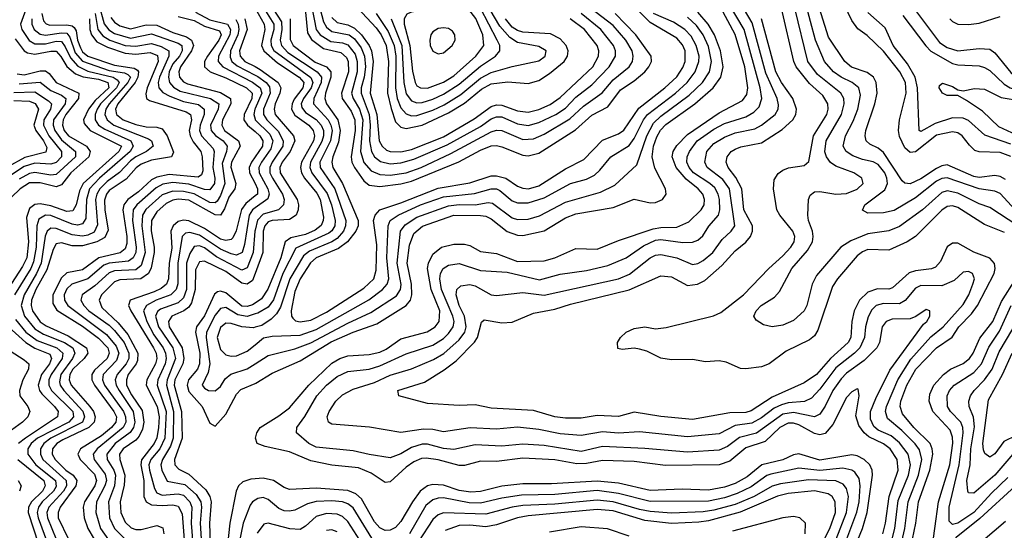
# Model space of a CAD drawing. Header units: inches. Extents: x 501365 to 657855, y 482276 to 547543.
# Tile 739 of 957: x 599113 to 602825, y 535223 to 537147. Entities that reach past the tile are written whole.
import ezdxf

# ---------------------------------------------------------------- set-up
doc = ezdxf.new("R2010")
doc.units = ezdxf.units.IN
doc.header["$MEASUREMENT"] = 0
doc.layers.add('A5593', color=7, linetype='Continuous')
doc.layers.add('A6503', color=7, linetype='Continuous')

msp = doc.modelspace()

# ---------------------------------------------------------------- linework, layer by layer
at = {"layer": 'A5593', "color": 5}
for points, elevation in [([(599409.1, 537209.1), (599431.3, 537131.3), (599448.8, 537108.8), (599470, 537095.2), (599530, 537077.4), (599610, 537093.5), (599710, 537059.2), (599723.8, 537050), (599725.7, 537030), (599715.4, 537010), (599690, 536980.6), (599676.1, 536950), (599673.3, 536930), (599677.5, 536910), (599692.6, 536892.6), (599717.8, 536877.8), (599831.9, 536850), (599862.8, 536830), (599861.1, 536810), (599832.3, 536750), (599834.8, 536730), (599851, 536711), (599879.7, 536690), (599894.8, 536670), (599892.5, 536650), (599875.4, 536604.6), (599885.8, 536530), (599870, 536484.1), (599856.9, 536463.1), (599850, 536456.3), (599830, 536458.2), (599770.9, 536490.9), (599730, 536499.9), (599690, 536501), (599650, 536487.2), (599588.4, 536431.6), (599575.3, 536410), (599572.7, 536370), (599585.2, 536270), (599570, 536220.8), (599550, 536204.8), (599470, 536200.4), (599450, 536193.6), (599396.2, 536143.8), (599347.7, 536110), (599343.3, 536090), (599354.4, 536070), (599373.6, 536050), (599450, 535995.6), (599470, 535976.3), (599506.6, 535930), (599524.6, 535890), (599523.8, 535870), (599513.9, 535850), (599479.5, 535810), (599472.6, 535790), (599476.5, 535770), (599487.2, 535750), (599539.8, 535670), (599547, 535630), (599542.1, 535610), (599529.1, 535590.9), (599473, 535550), (599441.7, 535510), (599442.3, 535490), (599467.4, 535450), (599474.1, 535430), (599470, 535390), (599447.3, 535330), (599451.7, 535270), (599469.9, 535229.9), (599510, 535189.8)], 3460), ([(599140.3, 537199.7), (599115.6, 537130), (599120.6, 537110), (599148.8, 537068.8), (599170, 537056.2), (599210, 537056.6), (599250, 537066.6), (599270, 537064.3), (599284.6, 537044.6), (599303.7, 537003.7), (599331.8, 536971.8), (599370, 536953.7), (599465.6, 536930), (599480.5, 536920.5), (599487.2, 536910), (599477.8, 536890), (599417.1, 536830), (599404.1, 536810), (599396.6, 536790), (599396.6, 536770), (599410.3, 536750), (599434.1, 536734.1), (599531.9, 536690), (599540, 536670), (599528.9, 536650), (599413.2, 536550), (599376.3, 536510), (599363.9, 536470), (599362.3, 536397.7), (599350, 536378.3), (599330, 536373.3), (599310, 536376.5), (599230, 536408.7), (599210, 536409.9), (599185.1, 536394.9), (599176.6, 536370), (599175.2, 536290), (599165, 536235), (599154.3, 536210), (599093, 536110)], 3340), ([(599196.5, 537170), (599202.8, 537142.8), (599212.1, 537132.1), (599226.7, 537126.7), (599290, 537127.2), (599310, 537123.9), (599318, 537118), (599325.3, 537105.3), (599331, 537070), (599341.3, 537041.3), (599350, 537026), (599370, 537009.3), (599470, 536975.8), (599544.1, 536964.1), (599556.7, 536956.7), (599560.8, 536950), (599558.4, 536930), (599547.4, 536910), (599482.7, 536830), (599474.3, 536810), (599477.7, 536790), (599502.7, 536770), (599550, 536751.8), (599590, 536743.3), (599630, 536742.6), (599650, 536735.9), (599669.1, 536710), (599692.6, 536647.4), (599685.5, 536630), (599610, 536618.3), (599570, 536602.4), (599551.6, 536588.4), (599513.7, 536546.4), (599450, 536502.9), (599440.4, 536490), (599432.8, 536467.2), (599433.6, 536430), (599446.4, 536353.6), (599433.9, 536326.1), (599403.1, 536310), (599350, 536295.1), (599310, 536295.1), (599270, 536306.4), (599250, 536302), (599238.7, 536281.3), (599215, 536205), (599173.8, 536130), (599157.6, 536090), (599155.8, 536070), (599160.3, 536050), (599190, 536008.9), (599213, 535993), (599295.8, 535955.8), (599364.1, 535910), (599369.5, 535890), (599355.5, 535870), (599313.2, 535830), (599302, 535810), (599299, 535790), (599307.2, 535770), (599376.6, 535690), (599390.4, 535670), (599397.3, 535650), (599392.8, 535630), (599372.7, 535610), (599275.7, 535564.3), (599252.2, 535550), (599236, 535530), (599235.2, 535510), (599246.4, 535490), (599286.5, 535450), (599313.9, 535430), (599327.6, 535410), (599324.7, 535390), (599265.6, 535310), (599257.5, 535290), (599258.2, 535270), (599296.2, 535190)], 3380), ([(599396.7, 537170), (599407.5, 537110), (599425.9, 537085.9), (599452.9, 537070), (599510, 537049.3), (599550, 537047.3), (599610, 537057.5), (599645.8, 537045.8), (599675.4, 537030), (599674.9, 537010), (599639.1, 536930), (599634.9, 536910), (599637.7, 536890), (599652.6, 536872.6), (599678.3, 536858.3), (599730, 536838.3), (599786.9, 536826.9), (599807.8, 536810), (599808.3, 536790), (599792.6, 536750), (599790.3, 536730), (599798, 536710), (599842.3, 536662.3), (599846.2, 536650), (599840.7, 536590), (599847.8, 536550), (599846.6, 536530), (599830, 536505.9), (599810, 536507.3), (599750, 536526.9), (599690, 536533.1), (599652.8, 536527.2), (599626.8, 536513.2), (599553.9, 536450), (599539.8, 536430), (599538.1, 536390), (599552.1, 536290), (599550.6, 536270), (599541, 536250), (599522.4, 536237.6), (599450, 536230), (599430, 536222.4), (599370.1, 536170), (599308.9, 536150), (599290, 536132.8), (599280.6, 536110), (599281.4, 536090), (599293.9, 536070), (599440.2, 535960.2), (599476.4, 535916.4), (599486.4, 535890), (599477.2, 535862.8), (599427.3, 535810), (599424.6, 535790), (599432.1, 535770), (599503.7, 535670), (599512, 535650), (599512.8, 535630), (599503, 535610), (599404.8, 535530), (599389.8, 535510), (599393.9, 535490), (599435, 535435), (599439.3, 535410), (599433.9, 535390), (599402, 535330), (599399.9, 535290), (599417.7, 535230), (599447.5, 535187.5)], 3440), ([(599775, 537175.1), (599830, 537146.8), (599895.5, 537130), (599907.8, 537110), (599904.9, 537090), (599862.1, 537010), (599861, 536990), (599878.9, 536970), (599990, 536912), (600000, 536904.5)], 3540), ([(599158.6, 537150), (599158.3, 537130), (599166.9, 537110), (599190, 537093), (599209.4, 537089.4), (599270, 537097.9), (599290, 537096.1), (599301, 537081), (599322.2, 537022.2), (599350, 536990.8), (599450, 536955.6), (599507.4, 536947.4), (599520.7, 536940.7), (599530.5, 536930), (599520.9, 536910), (599449.4, 536830), (599437.3, 536810), (599433.4, 536790), (599442.1, 536770), (599467.9, 536750), (599598, 536698), (599610.1, 536690), (599615.2, 536670), (599591.2, 536650), (599550, 536630.3), (599530, 536615.4), (599489, 536571), (599442.6, 536537.4), (599415.3, 536510), (599403, 536490), (599397.8, 536470), (599406, 536374), (599393, 536347), (599370, 536335.3), (599350, 536331.3), (599310, 536336.4), (599250, 536360.8), (599230, 536361.6), (599216.6, 536350), (599209, 536331), (599193.8, 536230), (599175.9, 536190), (599129.5, 536110), (599118.7, 536070), (599130.2, 536030), (599170, 535982.2), (599202, 535962), (599281.9, 535930), (599312.3, 535910), (599320.4, 535890), (599311.9, 535870), (599267.1, 535810), (599262.5, 535782.6), (599265, 535770), (599278.9, 535750), (599351.2, 535671.2), (599357, 535650), (599349.1, 535630), (599230, 535570), (599203.2, 535550), (599190.7, 535530), (599190.7, 535510), (599200.3, 535490), (599287.5, 535410), (599289.1, 535390), (599277.7, 535370), (599222.1, 535310), (599215.5, 535290), (599217.2, 535270), (599250, 535189)], 3360), ([(599375.9, 537150), (599377.4, 537110), (599383.5, 537090), (599403.4, 537063.4), (599443.5, 537043.5), (599510, 537020.4), (599550, 537017.1), (599603.9, 537023.9), (599632, 537012), (599634.5, 536990), (599593.4, 536890), (599588.2, 536868.2), (599590.7, 536850.7), (599602.5, 536842.5), (599739.7, 536799.7), (599756.7, 536790), (599759.8, 536770), (599752.1, 536730), (599754.8, 536710), (599766.8, 536686.8), (599795.2, 536650), (599800.6, 536630), (599803, 536577), (599797.9, 536562.1), (599785.9, 536554.1), (599676.3, 536563.7), (599630, 536553.9), (599610, 536543.2), (599561.1, 536498.9), (599520.2, 536470), (599504.7, 536450), (599500.9, 536430), (599516.3, 536330), (599516, 536304), (599510, 536283.3), (599492, 536268), (599410.8, 536249.2), (599350, 536204), (599290, 536192.6), (599270, 536173.8), (599237.2, 536110), (599237.1, 536077.1), (599252.2, 536052.2), (599350, 535991.6), (599410, 535946.9), (599444.7, 535910), (599450, 535890), (599442, 535870), (599394, 535826), (599384, 535810), (599384.2, 535790), (599394.1, 535770), (599467.5, 535670), (599477, 535650), (599474.5, 535630), (599458.7, 535610), (599421.5, 535578.5), (599341.4, 535530), (599332.2, 535510), (599340, 535490), (599394.6, 535434.6), (599401.7, 535410), (599395.7, 535390), (599357.5, 535330), (599351.7, 535310), (599355.9, 535270), (599369.6, 535230), (599393, 535190)], 3420), ([(599455.8, 537155.8), (599470, 537137.2), (599490, 537123.6), (599530, 537112.8), (599590, 537127.3), (599630, 537127), (599690, 537098.6), (599741.9, 537081.9), (599760.7, 537070), (599768, 537050), (599760.8, 537030), (599718.7, 536970), (599712.5, 536950), (599715.4, 536930), (599730, 536913.2), (599745.1, 536905.1), (599870, 536872.1), (599907.1, 536850), (599909, 536830), (599877.7, 536770), (599874.8, 536750), (599885.2, 536730), (599938.2, 536690), (599944.2, 536670), (599911.5, 536610), (599908.5, 536591.5), (599927.4, 536530), (599923.8, 536510), (599901.4, 536478.6), (599885.1, 536434.8), (599870, 536410.9), (599850, 536411.2), (599750, 536466.7), (599709.6, 536470.4), (599690, 536466.9), (599665.1, 536454.9), (599630, 536422.6), (599609.8, 536390), (599608, 536352), (599619.9, 536290), (599619.5, 536270), (599607.7, 536212.3), (599597.9, 536190), (599569.5, 536170.5), (599490, 536167.2), (599470, 536159.8), (599420.6, 536110), (599411.7, 536090), (599422.6, 536062.6), (599484.2, 536004.2), (599520.1, 535960.1), (599558.3, 535890), (599557, 535863), (599551.9, 535850), (599521.9, 535810), (599514.7, 535790), (599515.5, 535770), (599533.6, 535733.6), (599574.2, 535674.2), (599580.4, 535630), (599575.8, 535604.2), (599562.8, 535577.2), (599550, 535562.9), (599502.9, 535530), (599488.8, 535510), (599489.8, 535490), (599509.3, 535430), (599506.6, 535393.4), (599491.1, 535330), (599493.3, 535290), (599510, 535253.5), (599532.6, 535232.6), (599550, 535225.3), (599570, 535225.8), (599630, 535241.5), (599651.9, 535231.9), (599656.5, 535210)], 3480), ([(599710, 537158.8), (599770, 537143.7), (599810, 537122.7), (599865.4, 537105.4), (599872.2, 537090), (599863.8, 537070), (599820.5, 537010), (599810, 536990), (599809.2, 536970), (599831, 536951), (599890, 536928.5), (599967.9, 536890), (599989.1, 536870), (599988.2, 536850), (599958.5, 536790), (599958.3, 536770), (599971.3, 536750), (600000, 536725.7)], 3520), ([(599927.5, 537147.5), (599936.5, 537130), (599939.2, 537110), (599934.6, 537090), (599907, 537030), (599905.7, 537005.7), (599912.8, 536990), (599932.6, 536972.6), (600000, 536937.7)], 3560), ([(599961, 537150), (599970.5, 537110), (599941.9, 537030), (599944, 537010), (599961.6, 536990), (600000, 536970.1)], 3580), ([(599095.4, 537075.4), (599129.6, 537029.6), (599142.1, 537022.2), (599170, 537017.7), (599230, 537029.1), (599250, 537028.5), (599268.1, 537008.1), (599290.7, 536970.7), (599322.6, 536942.6), (599351.4, 536931.4), (599410, 536922.5), (599444.7, 536910), (599448.5, 536890), (599396.9, 536843.1), (599371.7, 536810), (599353.4, 536770), (599355.8, 536755.8), (599378.5, 536730), (599496.3, 536670), (599486.8, 536650), (599351.8, 536530), (599338, 536502), (599325.8, 536450), (599312.7, 536427.3), (599290, 536424.7), (599230, 536446), (599190, 536453.2), (599170, 536450.4), (599150, 536436), (599138.4, 536401.6), (599146.3, 536310), (599139, 536250), (599123.5, 536216.5), (599053.5, 536110)], 3320), ([(599103.5, 536943.5), (599130, 536939.1), (599190, 536954), (599210, 536954.7), (599223.9, 536943.9), (599250.1, 536910), (599335.1, 536870), (599333.9, 536850), (599287.1, 536790), (599276, 536770), (599273.6, 536750), (599280.1, 536730), (599296, 536710), (599364.3, 536670), (599378.9, 536650), (599373.1, 536630), (599305.9, 536570), (599270, 536525.1), (599250, 536517.5), (599190, 536532.7), (599150, 536532), (599114.4, 536510), (599081.7, 536478.3)], 3280), ([(599110, 536905.2), (599190, 536912.1), (599230, 536880.7), (599270, 536862.9), (599286.2, 536850), (599283.7, 536830), (599240.6, 536770), (599238.5, 536750), (599244.5, 536730), (599270, 536693.9), (599323, 536650), (599323.1, 536630), (599250, 536564.2), (599230, 536560.7), (599170, 536571.7), (599150, 536568), (599110, 536546.3)], 3260), ([(599090, 536873.2), (599170, 536874.9), (599221.7, 536841.7), (599232.7, 536830), (599228.1, 536810), (599204.1, 536770), (599202.5, 536750), (599222.4, 536710), (599269.8, 536650), (599270.3, 536630), (599250, 536609.3), (599230, 536602.5), (599170, 536606.4), (599130, 536593.5), (599055.3, 536544.7)], 3240), ([(599090, 536842), (599150, 536840.6), (599171.5, 536831.5), (599183.2, 536810), (599165.6, 536750), (599172.8, 536730), (599202.7, 536690), (599214.6, 536665.4), (599211.7, 536648.3), (599132.3, 536627.7), (599067.7, 536592.3)], 3220), ([(600000, 536811.8), (599999.2, 536810), (599994.9, 536790), (600000, 536772.4)], 3540), ([(600000, 536630.2), (599986.1, 536610), (599978.3, 536590), (599979.5, 536570), (600000, 536529.5)], 3520), ([(600000, 536482.8), (599965.8, 536454.2), (599948.8, 536431.2), (599929.2, 536350.9), (599915.6, 536324.4), (599910, 536318.9), (599890, 536314.5), (599870, 536320.5), (599810, 536360.2), (599750, 536389.2), (599730, 536392.1), (599710, 536386.6), (599691.1, 536370), (599682.5, 536350), (599685.8, 536285.8), (599675.9, 536230), (599673.4, 536170), (599666.2, 536150), (599646.5, 536133.5), (599619.2, 536120.9), (599529.5, 536090.5), (599523.3, 536070), (599531.5, 536050), (599616.8, 535910), (599626.6, 535890), (599629.3, 535870), (599624.1, 535850), (599591.4, 535790), (599589.8, 535770), (599631.1, 535690), (599638.1, 535650), (599635.7, 535610), (599629.1, 535570.9), (599620, 535550), (599571.7, 535488.3), (599568.8, 535470), (599580.4, 535410), (599580.7, 535350), (599590, 535330), (599610, 535319.1), (599650, 535316), (599690, 535319.1), (599710, 535314.2), (599724.8, 535284.8), (599733.4, 535170)], 3520), ([(600000, 536437.8), (599990, 536430.9), (599977.6, 536410), (599960.5, 536299.5), (599950.8, 536269.2), (599930, 536259.7), (599910, 536264.4), (599870, 536281.8), (599790, 536335.3), (599754.5, 536345.5), (599737.7, 536342.3), (599725.7, 536330), (599708.5, 536230), (599708.8, 536151.2), (599702.8, 536130), (599682.8, 536110), (599627.3, 536090), (599591.1, 536070), (599579.9, 536050), (599591.4, 536010), (599618.9, 535958.9), (599653.2, 535910), (599662.7, 535890), (599665.1, 535870), (599660.5, 535850), (599633, 535790), (599631.3, 535770), (599664.9, 535670), (599659.9, 535570), (599640.7, 535530), (599607, 535490), (599599.4, 535470), (599601.4, 535450), (599620.5, 535380.5), (599630, 535363.7), (599650, 535355.3), (599710, 535360.9), (599730, 535355.2), (599754.6, 535330), (599761.1, 535310), (599759.6, 535250), (599765.6, 535170)], 3540), ([(600000, 536354.3), (599999, 536350), (599993.3, 536270), (599970, 536212.5), (599950, 536203.4), (599854, 536254), (599810, 536287.4), (599790, 536295.3), (599770, 536292.2), (599753.6, 536266.4), (599742.1, 536230), (599741, 536130), (599730, 536098.3), (599710, 536079.8), (599643.5, 536056.5), (599632.4, 536047.6), (599624.9, 536030), (599635.5, 535990), (599690.6, 535910), (599699.5, 535870), (599668.1, 535790), (599666.3, 535770), (599693, 535670), (599691.4, 535570), (599680.7, 535539.3), (599650.5, 535490), (599644.7, 535470), (599647.9, 535450), (599668.1, 535408.1), (599735.6, 535395.6), (599778.2, 535358.2), (599795.9, 535330), (599798.4, 535310), (599793.3, 535250), (599798.1, 535170)], 3560), ([(600000, 536191), (599990, 536164.4), (599970, 536150.9), (599950, 536153.9), (599890, 536197.7), (599810, 536236.8), (599790, 536234.7), (599775.7, 536204.3), (599773.6, 536130), (599760.4, 536079.6), (599750, 536064.1), (599731, 536050), (599686.4, 536030), (599673.2, 536010), (599676.4, 535990), (599725.6, 535910), (599731.8, 535870), (599727.5, 535850), (599697.5, 535790), (599695.2, 535770), (599722.5, 535670), (599725.7, 535570), (599695.8, 535490), (599697.1, 535470), (599712.9, 535452.9), (599750, 535434.6), (599814.8, 535374.8), (599830, 535350.1), (599834.2, 535330), (599827.9, 535250), (599830.5, 535170)], 3580), ([(600000, 536078.7), (599990, 536072), (599970, 536065.8), (599950, 536067.9), (599890, 536117.2), (599870, 536124.2), (599858.9, 536121.1), (599847, 536113), (599810, 536031.3), (599779.4, 535990), (599775.5, 535970), (599792, 535890), (599790.8, 535850), (599783.4, 535830), (599749.5, 535790), (599744.4, 535770), (599750, 535746.5), (599800.2, 535690), (599830, 535626), (599850, 535615.5), (599890, 535660.1), (599930, 535735.6), (599947, 535753), (600000, 535776.5)], 3620), ([(600000, 536038), (599970, 536028.4), (599935.2, 536035.2), (599890, 536062.9), (599870, 536059.2), (599850, 536033.5), (599817.1, 535970), (599816, 535950), (599829.2, 535850), (599823.2, 535816.9), (599800.4, 535770), (599810, 535758.3), (599824.9, 535750), (599850, 535747.9), (599870, 535764.2), (599886.9, 535793.1), (599909, 535811), (599970, 535831), (600000, 535850.1)], 3640), ([(599070.5, 535990), (599135.1, 535930), (599170, 535909.7), (599226, 535886), (599232.8, 535870), (599225, 535850), (599195.3, 535810), (599182.4, 535770), (599186.9, 535750), (599196.6, 535736.6), (599243.8, 535690), (599257.9, 535670), (599254.6, 535650), (599134.3, 535570), (599108.3, 535550)], 3320), ([(599096.9, 536016.9), (599135.6, 535970), (599178.6, 535938.6), (599252.9, 535910), (599274.7, 535890), (599272.2, 535870), (599231.1, 535810), (599222.9, 535790), (599222.6, 535770), (599232.4, 535750), (599313.2, 535670), (599316, 535650), (599297.7, 535630), (599180.3, 535570), (599156.2, 535550), (599142.9, 535530), (599143.4, 535510), (599173.1, 535470), (599247.1, 535410), (599250, 535387.4), (599239.4, 535370), (599197, 535330), (599183.4, 535310), (599178.7, 535290), (599181.9, 535270), (599218.4, 535170)], 3340), ([(600000, 535987.9), (599993.7, 535986.3), (599950.7, 535989.3), (599910, 536001.6), (599890, 536003), (599870, 535987.4), (599857.3, 535950), (599870, 535904), (599890, 535884.4), (599910, 535879.2), (599930, 535880.4), (599970, 535897.9), (600000, 535922.4)], 3660), ([(599041.2, 535921.2), (599130, 535864.9), (599146.6, 535850), (599145.8, 535830), (599124, 535790), (599111.6, 535750), (599113.6, 535730), (599143.5, 535690), (599150.8, 535670), (599143, 535650), (599122.9, 535630), (599011.2, 535550)], 3280), ([(599105.1, 535490), (599204, 535410), (599208.5, 535390), (599198.9, 535370), (599157.7, 535330), (599146.3, 535310), (599144.2, 535290), (599183.3, 535170)], 3320), ([(599106.2, 535410), (599118.5, 535390), (599111.3, 535370)], 3280), ([(600000, 535417), (599984.4, 535415.6), (599953.9, 535406.1), (599937.7, 535390), (599929.2, 535370.8), (599905.1, 535250), (599889.7, 535110), (599909.7, 535010), (599913, 534970), (599882.1, 534890), (599884.5, 534870), (599897, 534850), (599963.7, 534790), (599973.1, 534770), (599973.6, 534750), (599944.9, 534670), (599944.9, 534650), (599953.5, 534630), (600000, 534577.5)], 3620), ([(600000, 535336.6), (599990.1, 535329.9), (599982, 535318.1), (599954.7, 535250), (599926, 535110), (599944.9, 534970), (599941.7, 534950), (599925.4, 534910), (599922.7, 534882.7), (599936.5, 534856.5), (599987.5, 534810), (600000, 534789.4)], 3640)]:
    msp.add_lwpolyline(points, dxfattribs=dict(at, elevation=elevation))
at = {"layer": 'A6503', "color": 5}
for points, elevation in [([(602438.8, 535181.2), (602450, 535230), (602462.2, 535330), (602502, 535430), (602514.1, 535490), (602505.6, 535525.6), (602488.4, 535548.4), (602438.8, 535598.8), (602384.4, 535644.4), (602377.3, 535670), (602380.5, 535690), (602423.8, 535790), (602472.5, 535867.6), (602548, 535952), (602594.6, 535990), (602670, 536073.4), (602691.6, 536110), (602706.9, 536150), (602712.3, 536170), (602705.7, 536190), (602690, 536197.9), (602670, 536196), (602635.8, 536164.2), (602590, 536144.4), (602510, 536145.2), (602490, 536134.8), (602451.4, 536088.6), (602430, 536075.8), (602370, 536077.8), (602342.1, 536070), (602325.9, 536054.1), (602312.2, 536027.8), (602301.7, 535990), (602298.2, 535950), (602279.8, 535910), (602260.7, 535890), (602190, 535834.5), (602130, 535754.7), (602098.6, 535721.4), (602072.1, 535707.9), (602010, 535703), (601984.5, 535695.5), (601957.5, 535682.5), (601910, 535647.1), (601873.3, 535626.7), (601810, 535618.3), (601750, 535586), (601630, 535575.6), (601450, 535593.7), (601370, 535589.1), (601310, 535593.4), (601230, 535580.5), (601150, 535585.9), (601070, 535603.2), (600990, 535610.9), (600910, 535603.6), (600810.7, 535609.3), (600710, 535594.2), (600670, 535602.9), (600635.4, 535604.6), (600550, 535591.6), (600431.3, 535611.3), (600290, 535622.7), (600277.2, 535630), (600272.2, 535650), (600279.9, 535670), (600304.7, 535710), (600330, 535733.9), (600370, 535754.9), (600450, 535779.6), (600510, 535807.5), (600590, 535831.4), (600673, 535867), (600711.5, 535888.5), (600770, 535940.5), (600790.6, 535969.4), (600796, 535990), (600789.1, 536030), (600770, 536070), (600757.9, 536110), (600760.9, 536130), (600775.8, 536144.2), (600810, 536149.7), (600830, 536144), (600890, 536110.6), (600910, 536107.7), (601010, 536118.7), (601090, 536108.6), (601370, 536170.3), (601412.2, 536187.8), (601490, 536249.7), (601510, 536259.5), (601530, 536261.6), (601590, 536250.1), (601650, 536225.1), (601670, 536228.4), (601690, 536239.5), (601726.3, 536270), (601760.9, 536319.1), (601795, 536350), (601809.5, 536370.5), (601788.7, 536510), (601764.4, 536544.4), (601704.4, 536590), (601695.5, 536610), (601703.9, 536650), (601730, 536680.2), (601770, 536704.8), (601810, 536720.2), (601884.3, 536735.7), (601910, 536749), (601960.6, 536790), (601971.8, 536810), (601973.9, 536826.1), (601969.1, 536850), (601926.1, 536946.1), (601874.9, 537134.9), (601783.7, 537290)], 3540), ([(602399.2, 535180.8), (602412, 535230), (602425, 535335), (602463.6, 535430), (602471, 535470), (602462, 535510), (602430, 535552.5), (602398.8, 535578.8), (602350, 535600.2), (602333.4, 535613.4), (602321.1, 535641.1), (602320.7, 535670), (602340.3, 535719.7), (602393.8, 535826.2), (602520.7, 535999.3), (602532.6, 536010), (602544.1, 536030), (602544.5, 536050), (602530, 536055), (602491.2, 536028.8), (602470, 536020.3), (602401.8, 536018.2), (602379.2, 536010), (602364.5, 535990), (602354.2, 535930), (602345, 535910), (602297, 535863), (602230, 535814.8), (602210, 535794.1), (602178.1, 535750), (602149.8, 535690.2), (602130, 535661.1), (602109, 535651), (602030, 535667), (601990, 535659.9), (601890.8, 535589.2), (601827, 535573), (601781.7, 535538.3), (601750, 535524.6), (601630, 535517.1), (601470, 535531.1), (601310, 535538.6), (601230, 535519.8), (601090, 535542.3), (601010, 535547.2), (600930, 535539.8), (600830, 535544.5), (600750, 535526.9), (600710, 535531.3), (600650, 535546.9), (600630, 535547), (600590, 535535.5), (600550, 535510.6), (600510, 535496.4), (600430, 535508), (600370, 535522.8), (600230, 535536.5), (600202.2, 535550), (600156.3, 535590), (600157, 535610), (600188, 535652), (600232.7, 535730), (600270, 535770.1), (600310, 535802.2), (600350, 535821.1), (600430, 535830.1), (600470, 535842.3), (600570, 535887.8), (600670, 535920.6), (600710, 535946.1), (600730, 535964.8), (600747, 535990), (600750.2, 536010), (600745.6, 536030), (600702.7, 536130), (600697, 536170), (600699.3, 536190), (600709.5, 536210), (600730, 536222.3), (600770, 536228.2), (600850, 536201.9), (600950, 536195.6), (601072.8, 536167.2), (601150, 536188.6), (601250, 536201.3), (601330, 536220.9), (601398.7, 536250), (601465.2, 536294.8), (601510, 536316.3), (601530, 536318.5), (601612.8, 536307.2), (601650, 536308.4), (601670, 536315.7), (601687.9, 536332.1), (601711.5, 536368.5), (601747.3, 536410), (601752.4, 536430), (601751.5, 536470), (601746.5, 536490), (601733, 536513), (601714.8, 536530), (601652.8, 536570), (601636.3, 536590), (601628, 536610), (601629.3, 536630), (601637.8, 536650), (601667, 536690), (601730, 536734.9), (601770, 536756.5), (601850, 536781.6), (601881.3, 536798.7), (601900.7, 536819.3), (601910.5, 536850), (601904.7, 536890), (601843.7, 537110), (601757.4, 537257.4)], 3560), ([(600457.2, 537170), (600502.1, 537102.1), (600524.1, 537050), (600530.3, 537010), (600529.6, 536890), (600536.4, 536850), (600550, 536815), (600570, 536791.7), (600590, 536784.9), (600610, 536786), (600670, 536805.6), (600713.5, 536826.5), (600775.3, 536864.7), (600850, 536926.3), (600890, 536948.5), (600970, 536971.1), (601070, 536992.2), (601094.4, 537010), (601097.5, 537030), (601070, 537045.8), (600990, 537061.1), (600960.5, 537080.5), (600923, 537123), (600850, 537247.4)], 3840), ([(600053.7, 537210), (600099.2, 537139.2), (600101.5, 537110), (600094.7, 537070), (600099.8, 537050), (600123.9, 537023.9), (600234.7, 536950), (600251.1, 536931.1), (600249.7, 536910), (600221.4, 536850), (600220.5, 536830), (600275.3, 536770), (600286.2, 536750), (600290.6, 536730), (600284.3, 536690), (600244.5, 536610), (600245.2, 536590), (600300.6, 536510), (600342.1, 536390), (600341.6, 536370), (600333.7, 536350), (600310, 536322.1), (600290, 536309.4), (600205.5, 536274.5), (600182.8, 536257.2), (600130.6, 536170), (600096.5, 536063.5), (600081.1, 536038.9), (600061, 536019), (600025.5, 535994.5), (600000, 535987.9)], 3660), ([(600132.3, 537150), (600132.9, 537072.9), (600143.4, 537050), (600227.1, 536987.1), (600268.9, 536968.9), (600285.6, 536950), (600285.8, 536930), (600265.1, 536870), (600262.8, 536850), (600268.8, 536830), (600311.7, 536770), (600320.9, 536730), (600314.4, 536685.6), (600293.1, 536630), (600289.6, 536610), (600292.8, 536590), (600329.6, 536529.6), (600389.2, 536390), (600389, 536370), (600380.6, 536350), (600348.3, 536310), (600314.6, 536285.4), (600229.8, 536250), (600208.9, 536231.1), (600170, 536170), (600150, 536123), (600136.2, 536050), (600137.2, 536030), (600141.9, 536021.9), (600152.8, 536012.8), (600170, 536008.6), (600210, 536015.3), (600270, 536045), (600410, 536135.1), (600447.7, 536170), (600457, 536203), (600458.9, 536298.9), (600446, 536390), (600452.3, 536410), (600469.9, 536430), (600550, 536456.8), (600690, 536512.5), (600810, 536531.8), (600890, 536559), (600910, 536559.1), (600945.1, 536550), (600990, 536519.9), (601010, 536512.2), (601031.6, 536510), (601070, 536520.7), (601170, 536584.5), (601239.4, 536620.6), (601310, 536692.5), (601370, 536717.5), (601390, 536730.8), (601446.6, 536813.4), (601545.5, 536890), (601590, 536931.6), (601613.4, 536966.6), (601622.3, 536990), (601621.6, 537030), (601612.3, 537052.3), (601590, 537078), (601490, 537136.5), (601415.4, 537210)], 3680), ([(600239.5, 537210), (600258.7, 537138.7), (600270, 537118.4), (600290, 537103.1), (600354.5, 537090), (600375, 537075), (600400.5, 537040.5), (600412.8, 537010), (600416.2, 536970), (600411.3, 536930), (600400.1, 536890), (600400, 536870), (600430.6, 536790), (600434.5, 536750), (600431.9, 536690), (600438.6, 536650), (600450.1, 536630), (600473.1, 536613.1), (600510, 536604.3), (600550, 536607.6), (600599.1, 536620.9), (600724.3, 536675.7), (600850, 536744.5), (600890, 536773.1), (600910, 536781), (600930, 536780.6), (600990, 536755.2), (601030, 536748.8), (601070, 536759.6), (601133.8, 536790), (601170, 536813.4), (601210, 536854.7), (601270, 536902.1), (601335, 536970), (601359.4, 537010), (601359.6, 537030), (601352.1, 537050), (601304, 537110), (601229.2, 537170)], 3760), ([(600368.7, 537210), (600456.5, 537116.5), (600475, 537090), (600494.2, 537050), (600502.6, 536990), (600499.2, 536870), (600512.6, 536812.6), (600530, 536762.7), (600550, 536742.5), (600570, 536737.6), (600630, 536749.8), (600730, 536796.3), (600790, 536832.8), (600854.3, 536885.7), (600890, 536905.1), (600953.1, 536913.1), (601030, 536906.6), (601070, 536918.1), (601110, 536944.1), (601165.8, 536990), (601178.6, 537010), (601180.7, 537030), (601173.2, 537050), (601150, 537075), (601113.5, 537093.5), (601010, 537099.9), (600990, 537106), (600970, 537118.9), (600943.8, 537150)], 3820), ([(602866.3, 536430), (602810, 536492.7), (602790, 536500.9), (602730, 536509.2), (602610, 536551.6), (602590, 536548.3), (602570, 536538.5), (602490, 536475.5), (602410, 536428.2), (602370, 536419.3), (602310, 536417.8), (602289.8, 536429.8), (602298.7, 536450), (602374.1, 536505.9), (602384.2, 536530), (602382.2, 536550), (602374, 536570), (602350, 536601.4), (602330, 536611.9), (602290, 536620.4), (602254.2, 536634.2), (602228.2, 536650), (602217.9, 536670), (602226.8, 536710), (602255.5, 536764.5), (602273.3, 536810), (602282.9, 536862.9), (602276.4, 536890), (602251.7, 536910), (602210, 536929.9), (602180.9, 536950), (602147.2, 536990), (602113.1, 537070), (602075.9, 537210)], 3440), ([(602830, 536545.4), (602810, 536556.7), (602790, 536559.9), (602730, 536552.6), (602710, 536556.4), (602610, 536599.8), (602590, 536596.4), (602570, 536586.6), (602510, 536547), (602470, 536528.4), (602450, 536531.4), (602440.2, 536540.2), (602370, 536646), (602350, 536663.4), (602318, 536678), (602304.1, 536690), (602299.9, 536710), (602303.3, 536730), (602336.7, 536830), (602345.2, 536870), (602342.1, 536910), (602331.7, 536930), (602307.6, 536947.6), (602248.8, 536968.8), (602223.9, 536990), (602161.8, 537081.8), (602115, 537235)], 3420), ([(602850, 536631.5), (602810, 536646), (602730, 536649.6), (602714.5, 536654.5), (602693.7, 536673.7), (602666.7, 536710), (602650, 536721.2), (602630, 536724.6), (602570, 536711.3), (602490, 536648.6), (602470, 536646.2), (602450, 536664.6), (602430, 536706.4), (602426.1, 536730), (602430.5, 536770), (602455.5, 536870), (602452.4, 536910), (602431.1, 536951.1), (602370, 537029.1), (602307.8, 537087.8), (602273, 537113), (602250, 537143.7), (602209.4, 537229.4)], 3380), ([(600000, 537190.9), (600034.5, 537130), (600036.9, 537110), (600024.8, 537050), (600032.9, 537030), (600084.9, 536984.9), (600165.8, 536930), (600183.5, 536910), (600180.5, 536890), (600147.3, 536847.3), (600139.4, 536830), (600137.9, 536810), (600150, 536787.8), (600203, 536750), (600219.7, 536730), (600224, 536710), (600220, 536690), (600175.4, 536610), (600170.8, 536590), (600174.7, 536570), (600186.5, 536550), (600233.1, 536493.1), (600245.7, 536470), (600257.6, 536402.4), (600257.4, 536390), (600248.9, 536371.1), (600226.2, 536353.8), (600190, 536338.2), (600135.5, 536324.5), (600113.2, 536310), (600097.8, 536250), (600048.3, 536131.7), (600024.6, 536095.4), (600000, 536078.7)], 3620), ([(600032.8, 537190), (600070.2, 537130), (600071.1, 537110), (600060, 537070), (600060.7, 537050), (600071, 537031), (600209.8, 536929.8), (600217.5, 536910), (600211.5, 536890), (600182.1, 536850), (600173.9, 536830), (600176.1, 536816.1), (600190, 536797.1), (600230.5, 536770.5), (600249.8, 536750), (600257.9, 536730), (600258.4, 536710), (600252, 536688), (600209.4, 536610), (600207, 536590), (600213.7, 536570), (600272.5, 536492.5), (600287.9, 536450), (600302.2, 536390), (600300.3, 536370), (600288.9, 536351.1), (600277.7, 536342.3), (600153.5, 536286.5), (600104.5, 536190), (600069, 536091), (600050, 536064), (600010, 536041.2), (600000, 536038)], 3640), ([(600000, 535776.5), (600002.4, 535777.6), (600064.5, 535815.5), (600170, 535861.9), (600286.8, 535933.2), (600370, 535969.8), (600459.2, 536000.8), (600570.3, 536070), (600585.6, 536090), (600591.3, 536110), (600589.8, 536150), (600574, 536230), (600582.4, 536297.6), (600598.7, 536341.3), (600631, 536369), (600750, 536410), (600850, 536409.3), (600870, 536406.8), (600890, 536396.7), (600950, 536348.8), (600990, 536335.1), (601010, 536333.8), (601090, 536351.2), (601170, 536400.5), (601210, 536414.9), (601350, 536439.1), (601430, 536470.6), (601490, 536456.7), (601510, 536458.1), (601536.9, 536470), (601549.9, 536490), (601547.9, 536510), (601507.9, 536587.9), (601497.3, 536630), (601502, 536670), (601514.7, 536705.3), (601529.2, 536730.8), (601548.4, 536751.6), (601658.2, 536830), (601727.5, 536890), (601756.3, 536930), (601764.8, 536970), (601754.4, 537030), (601732, 537090), (601709, 537130), (601670, 537175.2)], 3620), ([(600000, 535922.4), (600031.7, 535948.3), (600065.1, 535954.9), (600170, 535958.3), (600230, 535979.2), (600428.4, 536091.6), (600480.9, 536130), (600498.5, 536150), (600504.1, 536170), (600496.9, 536250), (600501.4, 536370), (600509.8, 536390.2), (600539.4, 536410), (600624.2, 536450), (600710, 536479.8), (600827.5, 536492.5), (600890, 536509.6), (600910, 536509.2), (600923.5, 536503.5), (600970, 536464.8), (600990, 536457.5), (601030, 536457.4), (601090, 536475.2), (601190, 536529.4), (601250, 536546.6), (601279.4, 536560.6), (601300.5, 536579.5), (601341.1, 536630), (601410, 536673.6), (601430, 536699.9), (601464.8, 536770), (601480.2, 536790), (601585.3, 536870), (601629.1, 536910), (601659.7, 536950), (601673.9, 536990), (601674.1, 537010), (601663.3, 537050), (601644.7, 537084.7), (601621.1, 537110), (601578.3, 537138.3), (601502.2, 537170)], 3660), ([(602367.5, 535210), (602377.7, 535250), (602391.1, 535350), (602425.1, 535450), (602420.6, 535490), (602394.6, 535530), (602369.2, 535549.2), (602314.5, 535574.5), (602297, 535590), (602277.2, 535617.2), (602265.8, 535654.1), (602277.6, 535730), (602274.6, 535754.6), (602270, 535756.4), (602250, 535744.1), (602230, 535723.2), (602178.3, 535621.7), (602150, 535588), (602130, 535582.7), (602110, 535587.4), (602050, 535620.8), (602030, 535627.1), (602010, 535626.4), (601978.3, 535610), (601922.8, 535557.2), (601850, 535533.2), (601790, 535484), (601750, 535469.5), (601547.1, 535467.1), (601430, 535482), (601310, 535486.4), (601250, 535475), (601213.3, 535473.3), (601130, 535488.2), (601010, 535494.8), (600910, 535482.3), (600850, 535483.9), (600790, 535467.2), (600770, 535466.7), (600690, 535488.4), (600645.5, 535494.5), (600627.1, 535492.9), (600598.9, 535481.1), (600570, 535460.4), (600510, 535405.5), (600490, 535402.6), (600438.2, 535438.2), (600390, 535458.2), (600290, 535468.9), (600210, 535485), (600130, 535518.7), (600038.1, 535538.1), (600008.2, 535550), (600001.5, 535570), (600006.2, 535590), (600018.9, 535610), (600090, 535653.8), (600130, 535684.6), (600203.3, 535770), (600290, 535852.7), (600319.3, 535870), (600350, 535880.3), (600430, 535885.5), (600470, 535894.3), (600494.3, 535905.7), (600550, 535943.9), (600649, 535971), (600678.8, 535990), (600693.7, 536010), (600696.6, 536050), (600664.6, 536130), (600650.4, 536210), (600653.5, 536230), (600670, 536264), (600703.4, 536290), (600750, 536301.4), (600790, 536301.7), (600810, 536295.9), (600850, 536273.8), (600910, 536266.1), (600990, 536236.2), (601090, 536238.5), (601130.7, 536249.3), (601210, 536284.5), (601290, 536281.7), (601370, 536315.3), (601501.1, 536358.9), (601530, 536364.5), (601590, 536365), (601635.3, 536384.7), (601682.1, 536430), (601692.8, 536450), (601694.9, 536470), (601688.2, 536490), (601670.6, 536510), (601625.7, 536545.7), (601587.2, 536590), (601573.1, 536630), (601576.2, 536650), (601590, 536673.3), (601630, 536714.7), (601750, 536796.7), (601837.5, 536842.4), (601854.2, 536865.8), (601858.6, 536890), (601846.9, 536970), (601810.8, 537090.8), (601754.5, 537194.5)], 3580), ([(600190, 537175.1), (600198.1, 537098.1), (600212.8, 537072.8), (600258.4, 537038.4), (600323, 537023), (600344.7, 537004.7), (600351.4, 536990), (600352.6, 536950), (600326.4, 536870), (600329, 536850), (600362.8, 536802.8), (600376.3, 536770), (600377.5, 536730), (600362.2, 536630), (600365.5, 536610), (600375.2, 536590), (600410, 536540.4), (600430, 536523.9), (600470, 536518.4), (600550, 536528.3), (600590, 536539), (600768.2, 536611.8), (600850, 536655.6), (600890, 536671.7), (600910, 536673.4), (600930, 536668.2), (601010, 536636.4), (601030, 536634), (601070, 536644.1), (601207.9, 536732.1), (601270, 536786.8), (601330, 536818.9), (601377.8, 536882.2), (601430, 536916.9), (601469.3, 536950.7), (601485.1, 536970), (601494.2, 536990), (601493.8, 537010), (601435.2, 537090), (601358, 537170)], 3720), ([(600214.5, 537194.5), (600230.5, 537110.5), (600245, 537090), (600285.5, 537065.5), (600330, 537060.5), (600350, 537052.6), (600377.1, 537017), (600384.9, 536990), (600384.5, 536950), (600363.4, 536870), (600369.8, 536850), (600393.3, 536810), (600405.8, 536770), (600398.2, 536650), (600410, 536609.3), (600437.9, 536577.9), (600470, 536563.1), (600510, 536561.7), (600570, 536569.6), (600625.8, 536590), (600737.6, 536642.4), (600890, 536724.1), (600910, 536730.8), (600930, 536729.2), (601010, 536696.1), (601050, 536698), (601090, 536716), (601187, 536773), (601238.8, 536821.2), (601308.2, 536871.8), (601350, 536919.9), (601410.3, 536970), (601422.7, 536990), (601425.8, 537010), (601421.5, 537030), (601398, 537070), (601350, 537125.5), (601265.4, 537190)], 3740), ([(600513.7, 537150), (600553.9, 537050), (600561.2, 536910), (600570, 536867.2), (600590, 536841.3), (600610, 536834.3), (600630, 536835.2), (600670, 536847.2), (600710, 536866.1), (600770, 536904.5), (600850, 536972.5), (600906.6, 537010), (600922.8, 537030), (600922.4, 537050), (600913.5, 537070), (600850, 537190.2)], 3860), ([(602825.4, 536345.4), (602750, 536375.3), (602650, 536439.9), (602630, 536445.3), (602610, 536442.6), (602590, 536429.5), (602490, 536330.4), (602458.8, 536310), (602390, 536278.5), (602310, 536280.6), (602290, 536272.4), (602270, 536257.1), (602195.9, 536170), (602177.8, 536142.2), (602122.6, 535977.4), (602110, 535955.6), (602090, 535940.9), (602002.6, 535897.4), (601938.7, 535850), (601910, 535838.5), (601850, 535830.9), (601830, 535832.7), (601776.4, 535856.4), (601750, 535861.8), (601698.2, 535858.2), (601650, 535866.9), (601570, 535864.9), (601530, 535871.9), (601477.7, 535897.7), (601450, 535906), (601430, 535909.1), (601384.6, 535904.6), (601368.3, 535908.3), (601366.6, 535930), (601378.3, 535950), (601398.9, 535970), (601430, 535983.8), (601469.3, 535989.3), (601510, 535982.6), (601550, 535986.5), (601728.3, 536031.7), (601756.2, 536043.8), (601841.7, 536110), (601936.7, 536210), (601990, 536256.6), (602020.6, 536290), (602032.2, 536310), (602034.9, 536330), (602027.6, 536350), (601978.2, 536410), (601967.1, 536430), (601954.5, 536510), (601957, 536543), (601972.4, 536567.6), (601990, 536579.8), (602011.6, 536588.4), (602070, 536598.2), (602087.5, 536612.5), (602105.6, 536710), (602156.3, 536790), (602161, 536810), (602159.4, 536830), (602141.3, 536861.3), (602090, 536906.3), (602040, 536970), (602031.2, 536990), (601984.8, 537190)], 3480), ([(602876.1, 536370), (602770, 536439), (602730, 536453.4), (602650, 536493.4), (602610, 536501.6), (602590, 536495.8), (602516.5, 536430), (602430, 536367.4), (602390, 536351.3), (602310, 536339.7), (602246, 536314), (602208.3, 536290), (602116.7, 536183.3), (602100.8, 536150), (602080.1, 536070), (602070.6, 536050), (602030, 536014.1), (601990, 535995.9), (601949.8, 535989.8), (601917.4, 535997.3), (601890, 536015.1), (601880.9, 536030), (601889.1, 536050), (601908.4, 536070), (601958.1, 536101.9), (601977.4, 536122.6), (602023.5, 536210), (602083.2, 536276.8), (602101.3, 536310), (602104.9, 536330), (602102.3, 536350), (602087.1, 536390), (602084.9, 536410), (602086.9, 536470), (602093.6, 536486.4), (602110, 536497.8), (602130, 536499.8), (602190, 536490.1), (602230, 536491.9), (602270, 536508), (602292.7, 536530), (602288.2, 536550), (602258.2, 536570), (602190, 536595.4), (602170, 536608.3), (602154.2, 536630), (602149, 536649), (602153.6, 536690), (602211.1, 536790), (602221.8, 536830), (602219.6, 536850), (602208.7, 536870), (602120.7, 536940.7), (602084.1, 536990), (602035.6, 537190)], 3460), ([(602850, 536677.9), (602751.7, 536711.7), (602690, 536767.7), (602670, 536775.5), (602630, 536776.9), (602564.2, 536755.8), (602510, 536725.8), (602503.9, 536730), (602498.4, 536890), (602488.5, 536930), (602460.4, 536980.4), (602406.2, 537050), (602376.4, 537116.4), (602310, 537174.7)], 3360), ([(602486.5, 537186.5), (602581.1, 537061.1), (602610, 537042.5), (602650, 537029.3), (602730, 537039), (602770, 537036.3), (602790, 537021.8), (602850, 536948), (602870, 536930.1), (602890, 536922.4), (602930, 536925.7), (602994.3, 536950), (603021, 536970), (603063, 537037), (603090, 537061), (603110, 537069.8), (603170, 537075.8), (603190, 537087.1), (603210, 537108.8), (603236, 537150)], 3380), ([(600000, 535850.1), (600050, 535881.8), (600150, 535906.1), (600210, 535929.4), (600350, 536004), (600436, 536044), (600533, 536107), (600548, 536130), (600550.7, 536149.3), (600536.1, 536230), (600548.2, 536350), (600565.7, 536374.3), (600610, 536403.5), (600730, 536446.1), (600770, 536451), (600830, 536449.6), (600878.4, 536458.4), (600895.3, 536455.3), (600970, 536400.7), (600990, 536394.4), (601030, 536395.3), (601072.1, 536407.9), (601170, 536458.9), (601302.8, 536497.2), (601356.3, 536523.7), (601439.6, 536600.4), (601477.8, 536710), (601502.5, 536757.5), (601530, 536783.7), (601637.3, 536862.7), (601687.1, 536910), (601713.7, 536950), (601720.7, 536990), (601710, 537045.9), (601689.3, 537090), (601664.7, 537124.7), (601630, 537156.6)], 3640), ([(600290, 537155), (600310, 537137), (600350, 537127.3), (600375.3, 537115.3), (600401.8, 537090), (600430.2, 537050), (600438.7, 537030), (600445, 536990), (600434.2, 536870), (600458.7, 536790), (600468.1, 536690), (600479, 536670), (600495.9, 536655.9), (600510, 536650), (600550, 536648.6), (600590, 536658), (600710, 536706), (600826.6, 536773.4), (600890, 536820), (600910, 536826.1), (600930, 536825.1), (600990, 536803.4), (601030, 536798.7), (601070, 536808.4), (601112.4, 536827.6), (601150, 536853.3), (601273.2, 536970), (601295.5, 537010), (601296.7, 537030), (601290.2, 537050), (601242.7, 537110), (601187.6, 537150)], 3780), ([(602478.9, 535190), (602491.9, 535250), (602501.6, 535330), (602544.3, 535450), (602555.3, 535510), (602553.4, 535530), (602545.4, 535550), (602484.1, 535610), (602441.3, 535661.3), (602432.9, 535690), (602435.3, 535710), (602457.1, 535770), (602492, 535830), (602570, 535911), (602628.8, 535951.2), (602653.1, 535990), (602701.8, 536038.2), (602724.6, 536070), (602786.9, 536190), (602790.8, 536210), (602787.8, 536227.8), (602770, 536249), (602710.6, 536270.6), (602650, 536304.3), (602630, 536304.5), (602609.4, 536290.6), (602584, 536236), (602565.5, 536214.5), (602550, 536207.9), (602490, 536200.9), (602466.3, 536193.7), (602403.1, 536136.9), (602390, 536132.1), (602347, 536133), (602310, 536119.9), (602278.9, 536090), (602259.5, 536050), (602250, 536010), (602247, 535950), (602236.3, 535930), (602169.3, 535870.7), (602116.7, 535810), (602070, 535778.3), (601950, 535724.1), (601870, 535672.5), (601850, 535666.2), (601790, 535665.6), (601650, 535639.9), (601530, 535651.9), (601430, 535667.6), (601370, 535651.9), (601290, 535656.1), (601230, 535644.8), (601170, 535645), (601130, 535650.9), (601050, 535673.7), (600890, 535682.5), (600830, 535695.5), (600770, 535692.9), (600650, 535700.5), (600542.4, 535730), (600538.9, 535750), (600638.6, 535781.4), (600712.9, 535827.1), (600758.4, 535861.6), (600827.7, 535932.3), (600838.7, 535950), (600853.3, 536006.7), (600863.8, 536016.2), (600930, 536005), (600970, 536007.1), (601050, 536041.1), (601130, 536056.7), (601190, 536075.6), (601410.8, 536129.2), (601530, 536181.5), (601570, 536177.5), (601630, 536145.3), (601668.5, 536150), (601696.1, 536163.9), (601759.8, 536220.2), (601810, 536276.6), (601850.9, 536309.1), (601868, 536330), (601875.3, 536350), (601875.3, 536370), (601843, 536430), (601835.4, 536510), (601812.5, 536552.5), (601783.9, 536590), (601776.3, 536610), (601779.7, 536630), (601795.3, 536650), (601810, 536659.5), (601831.6, 536668.4), (601910, 536683.5), (601987.1, 536732.9), (602027.5, 536770), (602039.1, 536790), (602041.7, 536810), (602027.1, 536850), (601984.4, 536910), (601963.2, 536950), (601910, 537150.8)], 3520), ([(602442.8, 537162.8), (602528.6, 537048.6), (602548.6, 537028.6), (602630, 536982.3), (602650, 536977.3), (602730, 536972.9), (602750, 536967.1), (602770, 536955.3), (602824.6, 536904.6), (602847, 536890), (602870, 536883.2), (602910, 536880.8), (602950.5, 536889.5), (603025.1, 536914.9), (603050, 536931.8), (603110, 536998.5), (603130, 537006.2), (603170, 537011.7), (603207.3, 537030), (603230, 537052.5), (603266.8, 537113.2), (603290, 537128.3), (603414.4, 537145.6), (603432.5, 537167.5)], 3360), ([(602620.1, 537150), (602630, 537139.9), (602650, 537130.4), (602690, 537128.9), (602730, 537134.1), (602810, 537159.3)], 3420), ([(600000, 536970.1), (600019.9, 536959.9), (600087.3, 536910), (600097.2, 536890), (600093.9, 536870), (600075.4, 536830), (600071.7, 536810), (600075.9, 536790), (600144.4, 536710), (600149.8, 536690), (600132.1, 536650), (600101.8, 536610), (600093.4, 536590), (600094.1, 536570), (600158.2, 536470), (600163.8, 536450), (600162.9, 536430), (600155.2, 536410), (600130, 536393.7), (600064.6, 536390), (600050, 536385), (600036.6, 536370), (600030.7, 536350), (600029.7, 536270), (600000, 536191)], 3580), ([(600000, 536937.7), (600010, 536932.5), (600041.5, 536910), (600054.2, 536894.2), (600057.6, 536870), (600032, 536810), (600032.2, 536790), (600044.7, 536770), (600086.8, 536726.8), (600106.6, 536690), (600104.8, 536670), (600064.6, 536610), (600056, 536590), (600056.3, 536570), (600065.3, 536550), (600103.1, 536490), (600109.8, 536470), (600107.6, 536450), (600088.9, 536431.1), (600030, 536414.3), (600008.8, 536391.2), (600000, 536354.3)], 3560), ([(600000, 536904.5), (600019.4, 536890), (600025.2, 536870), (600000, 536811.8)], 3540), ([(602918.3, 536690), (602803.9, 536743.9), (602742.8, 536802.8), (602683, 536843), (602650, 536861.1), (602610, 536860.9), (602591.8, 536870), (602578.9, 536890), (602581.3, 536898.7), (602592.5, 536907.5), (602630, 536895.6), (602650, 536882.4), (602670, 536879.1), (602712.4, 536887.6), (602750, 536885.3), (602813.4, 536853.4), (602890, 536841)], 3340), ([(600000, 536772.4), (600000.7, 536770), (600055.3, 536715.3), (600067.1, 536690), (600060, 536660), (600023.7, 536610), (600014.8, 536590), (600015, 536570), (600048.4, 536510), (600053, 536490), (600048.6, 536471.4), (600000, 536437.8)], 3540), ([(600000, 536725.7), (600018.5, 536710), (600029.4, 536690), (600027.5, 536670), (600000, 536630.2)], 3520), ([(600000, 536529.5), (600009.8, 536510), (600008.6, 536490), (600000, 536482.8)], 3520), ([(602866.8, 535390), (602733.3, 535266.7), (602644.1, 535195.9), (602570, 535123.8), (602550, 535124.8), (602548.8, 535128.7), (602576.4, 535330), (602619.3, 535470), (602631.1, 535551.1), (602630, 535574), (602620.5, 535600.5), (602555.9, 535670), (602542.1, 535710), (602543.9, 535736.1), (602559.1, 535770), (602595.7, 535810), (602622, 535830), (602670, 535851.9), (602693.9, 535870), (602707.7, 535890), (602733.4, 535946.6), (602781.9, 536010), (602815, 536085), (602868.2, 536170)], 3480), ([(602838.5, 535421.5), (602777, 535363), (602710, 535290.2), (602650, 535249.7), (602630, 535245.2), (602617.3, 535257.3), (602617.8, 535310), (602654.7, 535470), (602670.6, 535590), (602668.9, 535610), (602660.6, 535630), (602621.8, 535670), (602610.3, 535690), (602609.6, 535730), (602618.7, 535750), (602635.7, 535770), (602710, 535817.5), (602739, 535850), (602766.5, 535913.5), (602806.7, 535973.3), (602850.4, 536069.6)], 3460), ([(602856.8, 535510), (602789.1, 535430), (602710, 535362.3), (602690, 535364), (602687, 535370), (602684.2, 535410), (602695.8, 535470), (602699, 535530), (602713.2, 535613.2), (602709.3, 535649.3), (602692.7, 535690), (602691.1, 535710), (602697.3, 535730), (602711.1, 535750), (602750.3, 535789.7), (602779.3, 535830), (602805.1, 535894.9), (602857.4, 535982.6)], 3440), ([(602870, 535579.5), (602823, 535557), (602790, 535510.6), (602770, 535498.5), (602752.2, 535512.2), (602746.2, 535526.2), (602744.7, 535550), (602765.5, 535714.5), (602817.9, 535810), (602854.2, 535890)], 3420), ([(602257.4, 535150), (602290, 535230), (602307.7, 535290), (602328.5, 535430), (602327.1, 535450), (602318.6, 535470), (602297.2, 535490), (602270, 535503.5), (602250, 535507.8), (602130, 535487), (602050, 535510.8), (602030, 535507.8), (601990, 535488.7), (601910.7, 535469.3), (601855.8, 535424.2), (601810, 535399.1), (601770, 535384.9), (601710, 535374.7), (601610, 535377.5), (601490, 535372.6), (601370, 535400.6), (601290, 535408.2), (601118.2, 535398.2), (601010, 535398.1), (600930, 535388.8), (600850, 535368.6), (600813.2, 535366.8), (600770, 535373.3), (600710, 535393.4), (600670, 535395.9), (600649.9, 535390.2), (600622.5, 535370), (600593.2, 535330), (600550, 535255.4), (600530, 535233.1), (600510, 535223), (600490, 535222.3), (600470, 535232.4), (600450, 535255), (600401, 535341), (600380.2, 535360.2), (600350, 535373), (600230, 535382), (600130, 535376.7), (600110, 535384.2), (600070, 535410.3), (600030, 535419.8), (600000, 535417)], 3620), ([(602223.9, 535170), (602269.4, 535290.6), (602277.7, 535330), (602281.3, 535390), (602277.5, 535417.5), (602262, 535442), (602249.8, 535450), (602216.4, 535456.4), (602130, 535448.7), (602050, 535456.6), (601945.3, 535434.7), (601930, 535428.9), (601870, 535386.9), (601818.1, 535361.9), (601770, 535345.4), (601710, 535333.2), (601490, 535331.7), (601370, 535362.1), (601290, 535372.6), (601130, 535358.1), (601004.2, 535355.8), (600930, 535344.4), (600850, 535325.1), (600806.8, 535326.8), (600710, 535344.6), (600690, 535344.5), (600670, 535338.1), (600644.2, 535315.8), (600582.1, 535210)], 3640), ([(602190.8, 535189.2), (602230.5, 535290), (602237.4, 535350), (602230, 535380.6), (602217.1, 535397.1), (602189.7, 535409.7), (602087.2, 535412.8), (601981.7, 535398.3), (601950, 535389.2), (601881.6, 535350), (601810, 535320.1), (601730, 535298.7), (601690, 535292.9), (601570, 535287.8), (601490, 535294.2), (601450, 535301.3), (601350.3, 535330.3), (601290, 535336.6), (601130, 535321.2), (601010, 535316), (600970, 535309.7), (600870, 535283.1), (600710, 535288.6), (600690, 535281), (600670, 535263.2), (600562.3, 535097.7)], 3660), ([(602090, 535080.4), (602167.6, 535230), (602188.5, 535290), (602187.9, 535330), (602175.9, 535350), (602160.5, 535360.5), (602110, 535371.2), (602010, 535362), (601970, 535350.9), (601828.6, 535291.4), (601710, 535258.3), (601673.1, 535253.1), (601570, 535248.2), (601470, 535259.6), (601350, 535295.8), (601290, 535300.8), (601030, 535277.5), (600989.7, 535270.3), (600910, 535243.2), (600870, 535235.9), (600810, 535242.6), (600770, 535241.5), (600717.3, 535222.7)], 3680), ([(600450, 535177.4), (600370, 535308.1), (600350, 535322.6), (600329.6, 535329.5), (600290, 535334.3), (600230, 535332), (600197.5, 535322.5), (600150, 535299.2), (600130, 535295.2), (600110, 535296.7), (600090, 535305.2), (600050, 535338.4), (600030, 535345.9), (600010, 535343.2), (600000, 535336.6)], 3640), ([(600417.2, 535150), (600350, 535256.6), (600330, 535274.8), (600310, 535283.6), (600270, 535286), (600230, 535275), (600190, 535238.1), (600170, 535226), (600131.3, 535228.7), (600050, 535249.9), (600033.5, 535246.5), (600007.4, 535212.6)], 3660), ([(602073.7, 535210), (602075, 535250), (602054.5, 535270), (602030, 535274.4), (601989.6, 535269.6), (601800.7, 535219.3)], 3720), ([(602830, 535256.1), (602658.2, 535110)], 3520), ([(600310, 535217.1), (600290, 535224.3), (600270, 535221.7)], 3680), ([(601410, 535200.5), (601328.4, 535228.4), (601230, 535235.3), (601110, 535216.4)], 3720)]:
    msp.add_lwpolyline(points, dxfattribs=dict(at, elevation=elevation))
for points, elevation in [([(600730, 537212), (600690, 537205.1), (600630, 537184), (600585.5, 537174.5), (600572, 537168), (600561.7, 537150), (600562.5, 537130), (600584.2, 537050), (600593.2, 536953.2), (600603.5, 536910), (600610, 536898.4), (600623.2, 536890), (600650, 536889), (600710, 536912.2), (600750, 536935.7), (600833, 537010), (600862.3, 537050), (600859.3, 537090), (600831.9, 537151.9), (600805.7, 537185.7), (600770, 537206.2)], 3880), ([(600710, 537116.9), (600690, 537113.6), (600670, 537100.9), (600662.4, 537090), (600658.5, 537070), (600660.7, 537050), (600670, 537028.1), (600690, 537018.7), (600710, 537022.8), (600743.5, 537050), (600754.1, 537070), (600753.9, 537090), (600744.1, 537104.1), (600730, 537114.1)], 3920)]:
    msp.add_lwpolyline(points, close=True, dxfattribs=dict(at, elevation=elevation))

doc.saveas('drawing.dxf')
